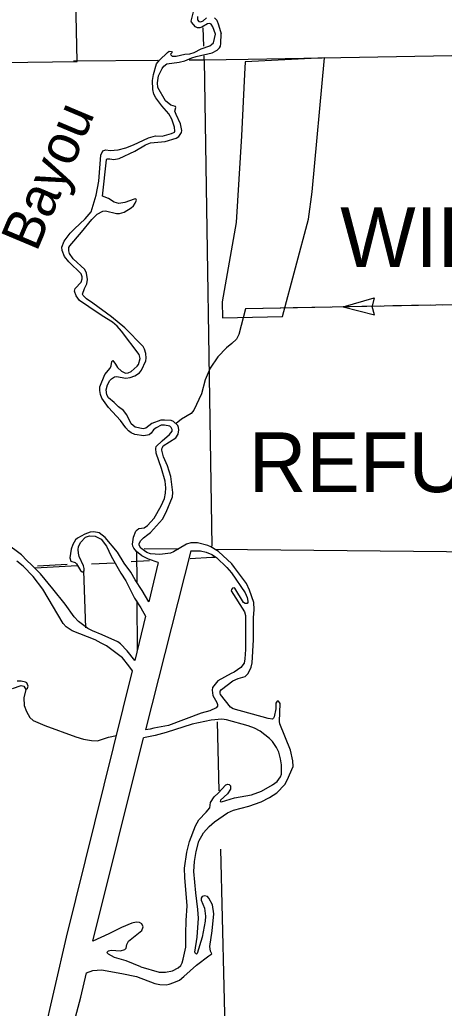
# Model space of a CAD drawing. Extents: x 1084508 to 1142749, y 1057638 to 1093403.
# Drawn here: x 1092304 to 1093716, y 1062211 to 1065503 of the extents above; entities that cross this region are included whole.
import ezdxf

# ---------------------------------------------------------------- set-up
doc = ezdxf.new("R2010")
doc.units = 0
for name, color, linetype in [('Level 35', 7, 'Continuous'), ('Level 43', 7, 'Continuous'), ('Level 5', 7, 'Continuous'), ('Level 7', 7, 'Continuous'), ('Level 9', 7, 'Continuous')]:
    doc.layers.add(name, color=color, linetype=linetype)

msp = doc.modelspace()

# ---------------------------------------------------------------- linework, layer by layer
at = {"layer": 'Level 35'}
for points in [[(1092955.5, 1065454.6), (1092945.9, 1065479.4), (1092940.6, 1065488.3), (1092935.8, 1065490.7), (1092929, 1065489.5), (1092909.6, 1065477.6), (1092902.8, 1065475.5), (1092895.6, 1065475.6), (1092888, 1065479.1), (1092874.9, 1065494.1), (1092874.5, 1065498.1), (1092885.8, 1065546.3)], [(1092895.3, 1065513), (1092895.7, 1065502.3), (1092899.3, 1065497.4), (1092906.8, 1065496), (1092914.3, 1065499.1), (1092924.6, 1065508.9)], [(1092951.9, 1065509.2), (1092959.3, 1065500.9)], [(1092959.3, 1065500.9), (1092965.1, 1065486), (1092973.6, 1065455.5)], [(1092543.6, 1064837.2), (1092560.9, 1064855), (1092579.6, 1064864.7), (1092588.6, 1064866.1), (1092625.1, 1064856.9), (1092635.1, 1064857.4), (1092650.6, 1064861.6), (1092674.3, 1064876.6), (1092681.8, 1064883), (1092687.7, 1064891.7), (1092691.6, 1064901.7), (1092689.8, 1064906), (1092684.2, 1064905.4), (1092652.8, 1064893.8), (1092633.8, 1064890.4), (1092617.3, 1064894.9), (1092599.1, 1064907.9), (1092578.6, 1064915.3), (1092591.8, 1065036.5), (1092593.9, 1065039.1), (1092603.3, 1065039.3), (1092617.2, 1065037.1), (1092634.6, 1065040.2), (1092686.7, 1065064.5), (1092722.1, 1065086), (1092738.3, 1065093.1), (1092787.3, 1065097.4), (1092824.1, 1065108.3), (1092833, 1065113.8), (1092841.4, 1065126.8), (1092842.6, 1065134.4), (1092839, 1065156.3), (1092823.7, 1065187.3), (1092819.7, 1065198.1), (1092822.9, 1065210.2), (1092821.8, 1065214), (1092806.5, 1065218.6), (1092788.6, 1065233.1), (1092762.9, 1065276.8), (1092761.8, 1065292.5), (1092765.7, 1065315.7), (1092777.4, 1065339.9), (1092783.6, 1065347.7), (1092793.2, 1065355.7), (1092834.6, 1065361.2), (1092853.2, 1065365.6), (1092876, 1065375.8), (1092890.8, 1065380), (1092943.8, 1065393), (1092960.6, 1065401.1), (1092968.1, 1065408.7), (1092971.3, 1065414.5), (1092973.3, 1065423.7), (1092973.6, 1065455.5)], [(1092942.1, 1065420), (1092948.1, 1065426), (1092955.5, 1065454.6)], [(1092533.1, 1064546.2), (1092502.5, 1064567.3), (1092490.8, 1064583.4), (1092485.3, 1064598.6), (1092487.4, 1064608.1), (1092508.3, 1064628.7), (1092511.2, 1064639.8), (1092511.2, 1064646.4), (1092507.6, 1064656), (1092467.4, 1064696.8), (1092452.7, 1064713.7), (1092444.2, 1064734.1), (1092443.4, 1064744.8), (1092451.8, 1064765.3), (1092470.8, 1064792.4), (1092485.2, 1064806.9), (1092521.2, 1064840.2), (1092541.1, 1064863.2), (1092557.8, 1064918.7), (1092566.2, 1064965.1), (1092573.8, 1065052), (1092579.7, 1065066.5), (1092590.2, 1065069.5), (1092603.9, 1065066.7), (1092630.7, 1065069.3), (1092656.1, 1065076.2), (1092682.2, 1065086.3), (1092731.6, 1065109.8), (1092755.7, 1065115.7), (1092777.1, 1065115.5), (1092808.6, 1065123.6), (1092818.8, 1065128.5), (1092819.6, 1065131.1), (1092818.6, 1065144.6), (1092809.4, 1065172.1), (1092799.4, 1065189.9), (1092776.6, 1065215.5), (1092756.1, 1065242.5), (1092750.2, 1065254.8), (1092746, 1065270), (1092745.4, 1065300.8), (1092748.5, 1065320.2), (1092759, 1065356), (1092768.2, 1065367.7), (1092794.8, 1065393.6), (1092801.2, 1065398), (1092809, 1065397.4), (1092810.5, 1065393.1), (1092805.1, 1065387.8), (1092805.9, 1065385.3), (1092811.1, 1065381.8), (1092823.6, 1065381.5), (1092852.5, 1065387.6), (1092869.3, 1065389.4), (1092884.2, 1065393.9), (1092907.4, 1065406.3), (1092936.1, 1065415.9), (1092942.1, 1065420)], [(1092778.2, 1064078.3), (1092781.1, 1064083.2), (1092823.1, 1064110.1), (1092830.9, 1064122.7), (1092832.8, 1064136.7), (1092832.1, 1064144.5), (1092829.2, 1064151.9), (1092815.7, 1064164.5), (1092807.4, 1064168.2), (1092785.1, 1064169.6), (1092773.2, 1064169.3), (1092743.3, 1064157.8), (1092723.4, 1064142.6), (1092713.8, 1064140.3), (1092688.1, 1064146.3), (1092674.3, 1064157.5), (1092660.1, 1064186.4), (1092649.3, 1064201.6), (1092631.8, 1064214), (1092617.9, 1064228.1), (1092599.3, 1064243.9), (1092593.1, 1064253.6), (1092591.1, 1064270.5), (1092595.6, 1064286.8), (1092603.7, 1064301.4), (1092609.3, 1064307), (1092618.8, 1064313.1), (1092625.9, 1064314.4), (1092656.9, 1064309.6), (1092671.2, 1064311), (1092686.9, 1064317.1), (1092702.1, 1064327.3), (1092709.2, 1064336.1), (1092722.7, 1064367), (1092723.9, 1064375.8), (1092722.8, 1064390.9), (1092718.3, 1064406.1), (1092714.1, 1064414.4), (1092653.1, 1064476.9), (1092609, 1064513.7), (1092546.9, 1064558.8), (1092526.1, 1064573.2), (1092514.3, 1064584.3), (1092512.1, 1064588.9), (1092519.4, 1064607.5), (1092527.1, 1064623.3), (1092528.9, 1064637.2), (1092526, 1064659.1), (1092520, 1064671.4), (1092481.3, 1064706.7), (1092469.4, 1064724.6), (1092466.8, 1064733.3), (1092466.6, 1064743.7), (1092470.4, 1064750.2), (1092509, 1064795.2), (1092543.6, 1064837.2)], [(1092763.7, 1063695.2), (1092731.9, 1063705.9), (1092710.3, 1063717.8), (1092691.7, 1063732.3), (1092683.4, 1063742.6), (1092679.9, 1063750), (1092678.9, 1063756.5), (1092682.5, 1063779.4), (1092690.3, 1063799.6), (1092693.8, 1063804.2), (1092699.6, 1063807.9), (1092717.6, 1063811), (1092728.5, 1063818.8), (1092751.2, 1063842.8), (1092774.3, 1063883.6), (1092785, 1063907.8), (1092789.1, 1063926.2), (1092790.2, 1063943.3), (1092787.8, 1063965.8), (1092775.7, 1064007.7), (1092757.8, 1064059.7), (1092756.1, 1064075), (1092757.7, 1064081.1), (1092777.5, 1064100.9), (1092802.2, 1064121.6), (1092810.7, 1064132.4), (1092811.1, 1064137.8), (1092807.6, 1064145.2), (1092802.7, 1064149.4), (1092785.3, 1064152.9), (1092774.3, 1064152.4), (1092757.2, 1064144), (1092748.4, 1064136.9), (1092741.1, 1064125.6), (1092734.5, 1064120.5), (1092716.8, 1064117.1), (1092686.7, 1064122), (1092674.3, 1064127.3), (1092665.8, 1064133.5), (1092656.6, 1064143.1), (1092639.3, 1064168.4), (1092598.4, 1064211.1), (1092576.7, 1064242.8), (1092572.1, 1064254.5), (1092569.9, 1064267.9), (1092569.9, 1064280.2), (1092586.7, 1064321.6), (1092604.1, 1064342.9), (1092607.6, 1064350), (1092610.3, 1064364.9), (1092613.3, 1064367.9), (1092622.3, 1064356.1), (1092628.5, 1064345.1), (1092642, 1064332.2), (1092655.1, 1064326.2), (1092663.9, 1064327), (1092674, 1064331.2), (1092694.8, 1064348.6), (1092699.2, 1064354.8), (1092704.5, 1064374.3), (1092701.3, 1064388), (1092642.6, 1064466), (1092627.4, 1064481.9), (1092612.1, 1064495), (1092577.5, 1064516.3), (1092533.1, 1064546.2)], [(1093054.8, 1064540.3), (1093033, 1064454.6), (1093024.6, 1064439.1), (1093010, 1064424.5), (1092991.2, 1064409.7), (1092962.9, 1064380), (1092937.8, 1064342.6), (1092921.2, 1064304), (1092908.1, 1064256.8), (1092882.9, 1064202.7), (1092874, 1064191.9), (1092842.3, 1064173), (1092823.6, 1064158.3)], [(1093168.5, 1063229.2), (1093164.8, 1063233.1), (1093160.4, 1063232.9), (1093155.4, 1063226.4), (1093156.3, 1063207.8), (1093150.4, 1063181.1), (1093148.5, 1063176.6), (1093144.8, 1063173.6), (1093130, 1063175.1), (1093014, 1063207.8), (1093004.6, 1063213.9), (1092972.1, 1063255.8), (1092970.3, 1063260.1), (1092971, 1063266.7), (1092975.4, 1063272.6), (1093013.2, 1063301.2), (1093030.3, 1063309.3), (1093053.9, 1063315.8), (1093063.4, 1063325.1), (1093074.3, 1063347), (1093077.3, 1063361.3), (1093082.1, 1063437.7), (1093081.9, 1063511), (1093084.1, 1063538.2), (1093083.2, 1063561.7), (1093068, 1063603.5), (1093058.2, 1063625), (1093018.6, 1063678.5), (1093008.9, 1063690.9), (1092964.8, 1063731.8), (1092939.6, 1063747), (1092929.4, 1063751.5), (1092894.8, 1063760.2), (1092873.1, 1063761), (1092858.6, 1063755.9), (1092815, 1063730.5), (1092804.9, 1063726.2), (1092769.7, 1063721.6), (1092738.2, 1063724.2), (1092726.4, 1063729), (1092706.8, 1063743.4), (1092700.7, 1063753.2), (1092700.8, 1063757.9), (1092706.6, 1063768), (1092715.5, 1063777.5), (1092729.4, 1063788.9), (1092739.1, 1063794.7), (1092778.6, 1063839.8), (1092791.3, 1063862.7), (1092811.7, 1063913.8), (1092813.2, 1063928.6), (1092806.2, 1063981.2), (1092795, 1064017.1), (1092781.7, 1064046.7), (1092776.2, 1064069.7), (1092776.3, 1064074.1), (1092778.2, 1064078.3)], [(1092732.8, 1063564.4), (1092710.6, 1063601.7), (1092687.9, 1063637.1), (1092672.8, 1063663.1), (1092651.6, 1063693.5), (1092629.4, 1063729.9), (1092588.2, 1063778.5), (1092567.3, 1063794.5), (1092550.2, 1063797.7), (1092538, 1063796.5), (1092519.9, 1063790), (1092495.5, 1063775.9), (1092488.9, 1063770.2), (1092479.8, 1063755.6), (1092474.1, 1063739.2), (1092470.1, 1063711), (1092473.8, 1063699.6), (1092487.8, 1063695.6), (1092492.7, 1063691.1), (1092506.1, 1063668.1), (1092511, 1063664.6), (1092515, 1063664.5), (1092518, 1063667.8), (1092518, 1063674.7), (1092515.7, 1063683.7), (1092500.9, 1063715.7), (1092498.6, 1063725.7), (1092497.9, 1063738.2), (1092499.4, 1063747.4), (1092505.9, 1063761.9), (1092522.3, 1063779.4), (1092535.2, 1063784.1), (1092555, 1063783.2), (1092574, 1063772.8), (1092592.1, 1063749.8), (1092607.8, 1063716.5), (1092640.1, 1063659.3), (1092656.4, 1063633.6), (1092685.5, 1063576.5), (1092706.5, 1063544.2), (1092722, 1063516.3)], [(1092872.6, 1063733.6), (1092905.2, 1063733.6), (1092923.6, 1063729.2), (1092943.1, 1063721.7), (1092958.9, 1063711.4), (1092993.1, 1063678.8), (1093007.8, 1063661.3), (1093053.7, 1063594.3), (1093061, 1063578.9), (1093063.2, 1063566.4), (1093062.8, 1063562), (1093060.2, 1063558.4), (1093054.2, 1063558.1), (1093048.1, 1063562.2), (1093019.7, 1063609.3), (1093016.8, 1063610.7), (1093011.9, 1063610.2), (1093008, 1063605.6), (1093007, 1063600.5), (1093051.5, 1063530.9), (1093054.6, 1063518.2), (1093055.4, 1063405.9), (1093052.2, 1063374.6), (1093050.1, 1063360.3), (1093039.9, 1063345.3), (1093017.1, 1063329.4), (1093007, 1063325.8), (1092963, 1063301.3), (1092949.1, 1063284.5), (1092945.6, 1063278.7), (1092943.5, 1063270.1), (1092946.6, 1063252.3), (1092959.7, 1063228.4), (1092961.8, 1063222.8), (1092961.5, 1063217.2), (1092957.1, 1063211), (1092935.9, 1063201.1), (1092907.7, 1063193.8), (1092798.1, 1063152.5), (1092749.6, 1063143.8), (1092737.3, 1063139.8), (1092721.7, 1063138.1)], [(1092279.1, 1063275.6), (1092308.7, 1063285.9), (1092317.3, 1063283.1), (1092323.2, 1063272.1)], [(1092323.2, 1063272.1), (1092329.6, 1063276.5), (1092331.5, 1063282.9), (1092326.8, 1063294.6), (1092322.6, 1063296.9), (1092308, 1063300), (1092295.2, 1063299.7)], [(1092323.2, 1063272.1), (1092317, 1063245), (1092318.3, 1063219), (1092325.5, 1063198.6), (1092336.8, 1063179), (1092348.6, 1063169.5), (1092386.5, 1063152.1), (1092490.5, 1063114.8), (1092516, 1063107.2), (1092542.2, 1063101.9), (1092562.3, 1063101.3), (1092598.8, 1063113.1), (1092625.4, 1063119.1)], [(1092692.3, 1062316.5), (1092753.3, 1062293.4), (1092769.8, 1062290.1), (1092790.5, 1062288.6), (1092800.8, 1062290.4), (1092816.8, 1062295.9), (1092834.9, 1062304.6), (1092849.4, 1062316.4), (1092891.7, 1062354.6), (1092932.9, 1062385.3), (1092942.9, 1062392.4), (1092938.4, 1062401), (1092936.1, 1062416.3), (1092944.5, 1062468.3), (1092949.9, 1062525.2), (1092945.6, 1062554.9), (1092933.2, 1062577.3), (1092927.9, 1062582.4), (1092918.7, 1062585.4), (1092910.4, 1062582.7), (1092907.2, 1062577.6), (1092907.5, 1062570.3), (1092918.2, 1062543.5), (1092921.7, 1062516.9), (1092920.6, 1062500.5), (1092911, 1062447.5), (1092894.5, 1062393.2), (1092891.5, 1062390.5), (1092888, 1062392.8), (1092885.9, 1062397.1), (1092893.8, 1062447.2), (1092898.2, 1062511), (1092895.8, 1062539.9), (1092889.4, 1062594.9), (1092882.8, 1062665.7), (1092885.2, 1062699.8), (1092890.5, 1062732.5), (1092899.1, 1062767.2), (1092915.6, 1062795.4), (1092934.4, 1062816.2), (1092952.1, 1062831.2), (1092994.6, 1062861.3), (1093015.4, 1062870.8), (1093066.2, 1062884), (1093106.9, 1062898), (1093134.7, 1062912.2), (1093159, 1062928.2), (1093185.9, 1062956), (1093193.7, 1062970.5), (1093213.4, 1063015.8), (1093212.2, 1063034.3), (1093205.1, 1063069.9), (1093168.8, 1063157.8), (1093167.8, 1063165.6), (1093170.2, 1063225.8), (1093168.5, 1063229.2)], [(1092707, 1062348.4), (1092767.1, 1062331.2), (1092788.2, 1062331), (1092811.5, 1062335.3), (1092831, 1062345.4), (1092839.8, 1062352.7), (1092844, 1062361.4), (1092847.8, 1062374.2), (1092856.5, 1062414.3), (1092855.9, 1062458), (1092857.2, 1062503.4), (1092861.1, 1062552), (1092853.3, 1062646), (1092852.4, 1062676.8), (1092859.2, 1062730.7), (1092868.8, 1062766.1), (1092888.2, 1062818.3), (1092899.8, 1062837.8), (1092924.2, 1062864.1), (1092936.7, 1062878), (1092938.3, 1062895.4), (1092950.9, 1062914.8), (1092964.1, 1062927.1), (1092989.4, 1062954.8), (1092996.4, 1062957.4), (1093000.6, 1062956), (1093004.9, 1062951.5), (1093004.8, 1062940.2), (1092995.5, 1062924.9), (1092971.5, 1062903.9), (1092971.1, 1062899.2), (1092974.6, 1062898.4), (1093017.8, 1062910.9), (1093074.4, 1062921.2), (1093107.7, 1062933.9), (1093145.2, 1062954.3), (1093160, 1062966.3), (1093171.2, 1062981.4), (1093174.8, 1062990.3), (1093174.5, 1063021.8), (1093171.4, 1063041.5), (1093165.6, 1063063.5), (1093158.3, 1063078.9), (1093144.7, 1063099.3), (1093135.2, 1063108.6), (1093103.9, 1063133.2), (1093084.6, 1063142.9), (1093064.1, 1063150.8), (1092991.6, 1063171.7), (1092976.2, 1063173.2), (1092940.9, 1063169.9), (1092877.6, 1063156.7), (1092791.1, 1063129.5), (1092754.3, 1063118.6), (1092715.8, 1063111.3)]]:
    msp.add_lwpolyline(points, dxfattribs=at)
at = {"layer": 'Level 43'}
for p, q in [((1093379.7, 1064546.4), (1093483.2, 1064576.3)), ((1093483.2, 1064576.3), (1093476.3, 1064548.4)), ((1093379.7, 1064546.4), (1093484.3, 1064520.5)), ((1093484.3, 1064520.5), (1093476.3, 1064548.1))]:
    msp.add_line(p, q, dxfattribs=at)
for points in [[(1094157.4, 1064441.1), (1094150.3, 1064561), (1093054.8, 1064540.3)], [(1093172.6, 1064542.5), (1093054.8, 1064540.3)], [(1093276.1, 1064544.5), (1093214, 1064543.3)], [(1093338.3, 1064545.6), (1093276.1, 1064544.5)], [(1093504, 1064548.8), (1093379.7, 1064546.4)], [(1093669.7, 1064551.9), (1093545.4, 1064549.6)], [(1093835.4, 1064555), (1093711.1, 1064552.7)]]:
    msp.add_lwpolyline(points, dxfattribs=at)
at = {"layer": 'Level 5'}
for points in [[(1092915.8, 1065414.4), (1092913.6, 1065476.1)], [(1094112.1, 1065388.7), (1093064.2, 1065370.7)], [(1092763.5, 1065367.1), (1092482.6, 1065365.1)], [(1093064.2, 1065370.7), (1092917.4, 1065368.1), (1092867.6, 1065367.8)], [(1092917.4, 1065368.1), (1092916.9, 1065382.8)], [(1092917.4, 1065368.1), (1092942.7, 1063749.4)], [(1092953.3, 1063711.5), (1092943.3, 1063711.3), (1092871.3, 1063707.6)], [(1092461.2, 1063688.3), (1092363, 1063682.5)], [(1092542, 1063691), (1092619, 1063693.8)], [(1092735.9, 1063700.6), (1092674, 1063697.4)], [(1092960.9, 1063164.9), (1092966.3, 1062935.2)], [(1092971.6, 1062740.6), (1092987.9, 1062054.4), (1092983.7, 1061643.3)]]:
    msp.add_lwpolyline(points, dxfattribs=at)
at = {"layer": 'Level 7'}
for points in [[(1092099.4, 1064749.4), (1092099.1, 1064749.5), (1092081.8, 1065357.6), (1092494.9, 1065363.5), (1092457.7, 1067062.4), (1092886.8, 1067071), (1092861.5, 1068325.5), (1093688.5, 1068342.2), (1093697.2, 1067924.4), (1094326.3, 1067932), (1094350.2, 1067088.1), (1094127.7, 1067083.7), (1094136.3, 1066704.3), (1093926.7, 1066715.6), (1093944.2, 1066617.4), (1093724.5, 1066613.3), (1093735.8, 1066191.9), (1094527.2, 1066205.6), (1094540.5, 1065419.5)], [(1094960.5, 1064146.8), (1094570.2, 1064139), (1094560, 1064559.2), (1094145.8, 1064550.9), (1094165.4, 1063726), (1092951.3, 1063738.2)], [(1092833.3, 1063739.4), (1092717.2, 1063740.5)], [(1092691.9, 1063729.9), (1092692.7, 1063631.1)], [(1092494.9, 1063683.6), (1092354.3, 1063676.7)], [(1092523.1, 1063478.1), (1092516.6, 1063667.9)], [(1092693.2, 1063567.3), (1092694.5, 1063402.7)]]:
    msp.add_lwpolyline(points, dxfattribs=at)
msp.add_lwpolyline([(1092977.3, 1064563.7), (1092978.4, 1064509.9), (1093178.2, 1064513.9), (1093264.2, 1064838.5), (1093277.4, 1064929.2), (1093318, 1065375.6), (1093053.7, 1065362.1), (1093051.7, 1065322), (1093041.5, 1065116.1), (1093023.6, 1064827.3)], close=True, dxfattribs=at)
at = {"layer": 'Level 9'}
for points in [[(1092722, 1063516.3), (1092686.3, 1063369.2), (1092661.5, 1063401.3), (1092639, 1063424.1), (1092629.6, 1063430.9), (1092578.3, 1063454.8), (1092546, 1063467.4), (1092530.3, 1063475.1), (1092499, 1063498.5), (1092484.5, 1063513.8), (1092454.8, 1063556.7), (1092414, 1063607.3), (1092373, 1063657.2), (1092343, 1063687.5), (1092326.7, 1063701.5), (1092308.8, 1063720.4), (1092257, 1063760.1)], [(1092872.6, 1063733.6), (1092721.7, 1063138.1)], [(1092574.9, 1063427), (1092554.7, 1063437.6), (1092477.6, 1063467.5), (1092458.5, 1063481.1), (1092448.5, 1063492.5), (1092379.9, 1063606.2), (1092348.1, 1063648.4), (1092314.4, 1063683.3), (1092293.2, 1063699.9)], [(1092763.7, 1063695.2), (1092732.8, 1063564.4)], [(1092381.9, 1062110), (1092458.9, 1062447), (1092678.6, 1063333.9), (1092667.1, 1063350.6), (1092645.4, 1063377.6), (1092632.3, 1063387.9), (1092592.6, 1063418.1), (1092574.9, 1063427)], [(1092707, 1062348.4), (1092658.1, 1062368.7), (1092618.6, 1062379.9), (1092598.7, 1062390.3), (1092593.7, 1062396.7), (1092598.4, 1062401.9), (1092607.4, 1062403.6), (1092638.9, 1062402.3), (1092653.1, 1062406.5), (1092657.9, 1062411.1), (1092660.1, 1062423.5), (1092665.8, 1062433.9), (1092709.6, 1062469.1), (1092714.6, 1062481.6), (1092710.4, 1062491.8), (1092702.6, 1062495.8), (1092690.9, 1062497.7), (1092676.4, 1062494.5), (1092642.3, 1062479.9), (1092599.7, 1062458.6), (1092547, 1062434), (1092715.8, 1063111.3)], [(1092381.6, 1061514.2), (1092376.5, 1061535.4), (1092372.2, 1061572.3), (1092354.7, 1061627.5), (1092350.6, 1061647.7), (1092418, 1061904.7), (1092436.9, 1061985.2), (1092506.9, 1062247.3), (1092525.2, 1062328.8), (1092547.1, 1062336.2), (1092575.8, 1062338.5), (1092643.2, 1062326.1), (1092692.3, 1062316.5)]]:
    msp.add_lwpolyline(points, dxfattribs=at)

# ---------------------------------------------------------------- texts
at = {"layer": 'Level 35'}
msp.add_text('Bayou', height=132.58, rotation=67.1956, dxfattribs=at).set_placement((1092359.5, 1064726.5))
at = {"layer": 'Level 7'}
for s, p in [('WILDLIFE', (1093370.3, 1064679.1)), ('REFUGE', (1093065.6, 1063929.5))]:
    msp.add_text(s, height=198.88, dxfattribs=at).set_placement(p)

doc.saveas('drawing.dxf')
